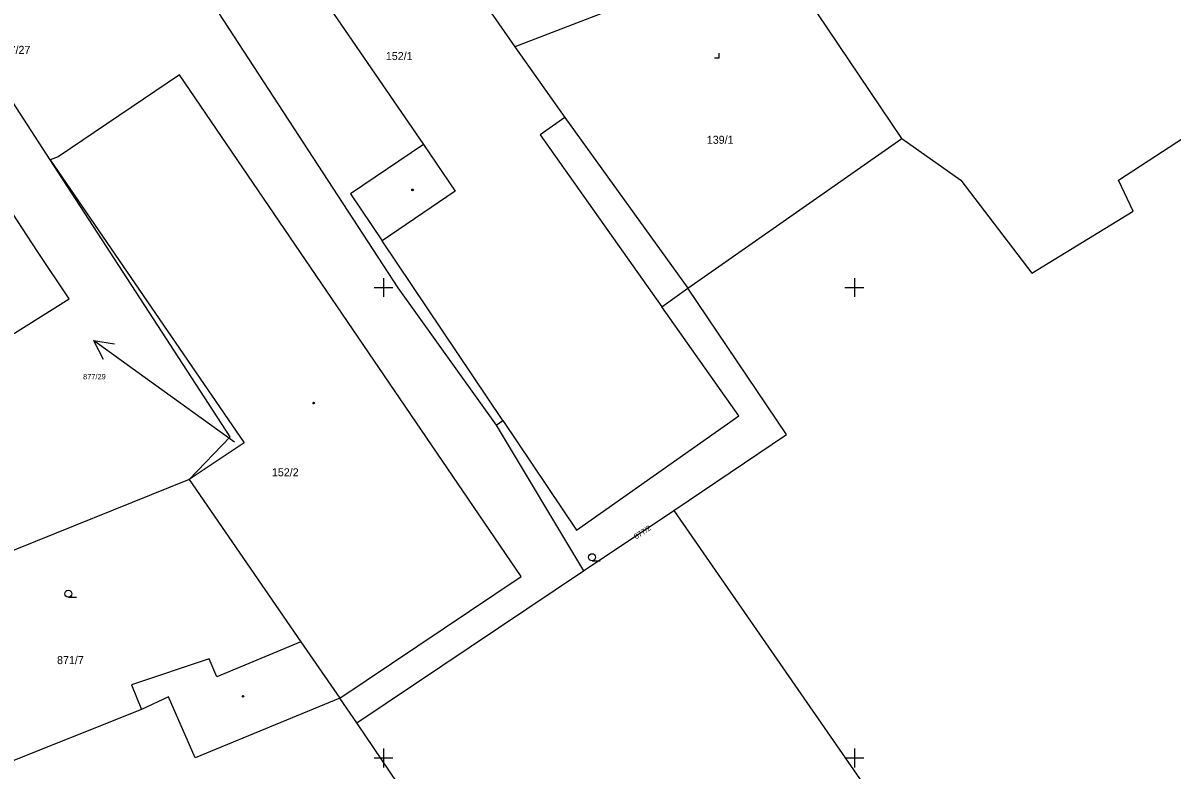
# Model space of a CAD drawing. Extents: x -711081 to -709338, y -1025122 to -1024092.
# Drawn here: x -710619.1 to -710558.1, y -1024925.6 to -1024885.9 of the extents above; entities that cross this region are included whole.
import ezdxf

# ---------------------------------------------------------------- set-up
doc = ezdxf.new("R2010")
doc.units = 0
for name, color, linetype in [('Z_hektometricka_sit', 7, 'Continuous'), ('Z_katastr_cisla_pozemkova', 7, 'Continuous'), ('Z_katastr_cisla_stavebni', 7, 'Continuous'), ('Z_katastr_hranice', 7, 'Continuous'), ('Z_katastr_parcelni_cislo_odkaz', 7, 'Continuous'), ('Z_katastr_vnitrni_kresba', 7, 'Continuous'), ('Z_katastr_znacky_budov', 7, 'Continuous'), ('Z_katastr_znacky_kultur', 7, 'Continuous')]:
    doc.layers.add(name, color=color, linetype=linetype)

msp = doc.modelspace()

# ---------------------------------------------------------------- linework, layer by layer
at = {"layer": 'Z_hektometricka_sit'}
for p, q in [((-710600, -1024899.5), (-710600, -1024900.5)), ((-710575, -1024899.5), (-710575, -1024900.5)), ((-710600.5, -1024900), (-710599.5, -1024900)), ((-710575.5, -1024900), (-710574.5, -1024900)), ((-710600.5, -1024925), (-710599.5, -1024925)), ((-710600, -1024924.5), (-710600, -1024925.5)), ((-710575.5, -1024925), (-710574.5, -1024925)), ((-710575, -1024924.5), (-710575, -1024925.5))]:
    msp.add_line(p, q, dxfattribs=at)
at = {"layer": 'Z_katastr_hranice'}
for p, q in [((-710602.48, -1024873.49), (-710593.03, -1024887.21)), ((-710612.8, -1024879.2), (-710599.24, -1024900.02)), ((-710572.47, -1024892.08), (-710580.22, -1024880.56)), ((-710617.7, -1024893.21), (-710624.56, -1024882.64)), ((-710585.13, -1024884.14), (-710593.03, -1024887.21)), ((-710560.98, -1024894.3), (-710549.42, -1024886.76)), ((-710593.03, -1024887.21), (-710590.38, -1024890.97)), ((-710618.37, -1024898.09), (-710624.61, -1024888.55)), ((-710610.83, -1024888.69), (-710617.27, -1024893.06)), ((-710592.7, -1024915.35), (-710610.83, -1024888.69)), ((-710590.38, -1024890.97), (-710583.85, -1024900.03)), ((-710583.85, -1024900.03), (-710572.47, -1024892.08)), ((-710572.47, -1024892.08), (-710569.35, -1024894.3)), ((-710617.27, -1024893.06), (-710617.7, -1024893.21)), ((-710617.7, -1024893.21), (-710607.4, -1024908.26)), ((-710608.15, -1024907.94), (-710617.7, -1024893.21)), ((-710569.35, -1024894.3), (-710565.57, -1024899.23)), ((-710560.2, -1024895.94), (-710560.98, -1024894.3)), ((-710565.57, -1024899.23), (-710560.2, -1024895.94)), ((-710616.69, -1024900.6), (-710618.37, -1024898.09)), ((-710599.24, -1024900.02), (-710594.02, -1024907.32)), ((-710585.23, -1024901.02), (-710583.85, -1024900.03)), ((-710578.6, -1024907.81), (-710583.85, -1024900.03)), ((-710623.08, -1024904.61), (-710616.69, -1024900.6)), ((-710581.14, -1024906.81), (-710585.23, -1024901.02)), ((-710594.02, -1024907.32), (-710593.66, -1024907.06)), ((-710593.66, -1024907.06), (-710589.75, -1024912.89)), ((-710589.75, -1024912.89), (-710581.14, -1024906.81)), ((-710594.02, -1024907.32), (-710589.39, -1024915.06)), ((-710584.59, -1024911.84), (-710578.6, -1024907.81)), ((-710610.33, -1024910.2), (-710608.15, -1024907.94)), ((-710607.4, -1024908.26), (-710610.33, -1024910.2)), ((-710610.33, -1024910.2), (-710628.76, -1024917.64)), ((-710610.33, -1024910.2), (-710604.39, -1024918.82)), ((-710589.39, -1024915.06), (-710584.59, -1024911.84)), ((-710584.59, -1024911.84), (-710572.662, -1024929.069)), ((-710601.41, -1024923.14), (-710589.39, -1024915.06)), ((-710602.32, -1024921.82), (-710592.7, -1024915.35)), ((-710604.39, -1024918.82), (-710608.86, -1024920.68)), ((-710604.39, -1024918.82), (-710602.32, -1024921.82)), ((-710609.26, -1024919.74), (-710613.39, -1024921.12)), ((-710608.86, -1024920.68), (-710609.26, -1024919.74)), ((-710613.39, -1024921.12), (-710612.85, -1024922.43)), ((-710601.41, -1024923.14), (-710602.32, -1024921.82)), ((-710612.85, -1024922.43), (-710624.89, -1024927.21)), ((-710596.97, -1024929.7), (-710601.41, -1024923.14))]:
    msp.add_line(p, q, dxfattribs=at)
at = {"layer": 'Z_katastr_parcelni_cislo_odkaz'}
for p, q in [((-710612.97, -1024904.57), (-710615.398, -1024902.806)), ((-710615.398, -1024902.806), (-710614.293, -1024902.99)), ((-710615.398, -1024902.806), (-710614.882, -1024903.8)), ((-710607.92, -1024908.21), (-710612.97, -1024904.57))]:
    msp.add_line(p, q, dxfattribs=at)
at = {"layer": 'Z_katastr_vnitrni_kresba'}
for p, q in [((-710608.99, -1024876.2), (-710597.87, -1024892.4)), ((-710590.38, -1024890.97), (-710591.68, -1024891.89)), ((-710591.68, -1024891.89), (-710585.23, -1024901.02)), ((-710597.87, -1024892.4), (-710601.75, -1024895.02)), ((-710597.87, -1024892.4), (-710596.19, -1024894.88)), ((-710601.75, -1024895.02), (-710600.08, -1024897.51)), ((-710596.19, -1024894.88), (-710600.08, -1024897.51)), ((-710593.66, -1024907.06), (-710600.08, -1024897.51)), ((-710611.42, -1024921.75), (-710612.85, -1024922.43)), ((-710610.01, -1024924.99), (-710611.42, -1024921.75)), ((-710602.32, -1024921.82), (-710610.01, -1024924.99))]:
    msp.add_line(p, q, dxfattribs=at)
at = {"layer": 'Z_katastr_znacky_budov'}
for centre in [(-710598.462, -1024894.81), (-710603.712, -1024906.14), (-710607.462, -1024921.72)]:
    msp.add_circle(centre, 0.0437, dxfattribs=at)
at = {"layer": 'Z_katastr_znacky_kultur'}
for p, q in [((-710582.17, -1024887.8), (-710582.17, -1024887.55)), ((-710582.42, -1024887.8), (-710582.17, -1024887.8)), ((-710588.928, -1024914.52), (-710588.491, -1024914.52)), ((-710616.738, -1024916.46), (-710616.301, -1024916.46))]:
    msp.add_line(p, q, dxfattribs=at)
for centre in [(-710588.928, -1024914.332), (-710616.738, -1024916.272)]:
    msp.add_circle(centre, 0.187, dxfattribs=at)

# ---------------------------------------------------------------- texts
at = {"layer": 'Z_katastr_cisla_pozemkova'}
for s, height, p in [('877/27', 0.425, (-710620.49, -1024887.58)), ('877/29', 0.2847, (-710615.956, -1024904.879)), ('871/7', 0.425, (-710617.339, -1024920.01))]:
    msp.add_text(s, height=height, dxfattribs=at).set_placement(p)
msp.add_text('877/2', height=0.285, rotation=33, dxfattribs=at).set_placement((-710586.589, -1024913.388))
at = {"layer": 'Z_katastr_cisla_stavebni'}
for s, p in [('152/1', (-710599.88, -1024887.91)), ('139/1', (-710582.835, -1024892.36)), ('152/2', (-710605.93, -1024910.03))]:
    msp.add_text(s, height=0.425, dxfattribs=at).set_placement(p)

doc.saveas('drawing.dxf')
